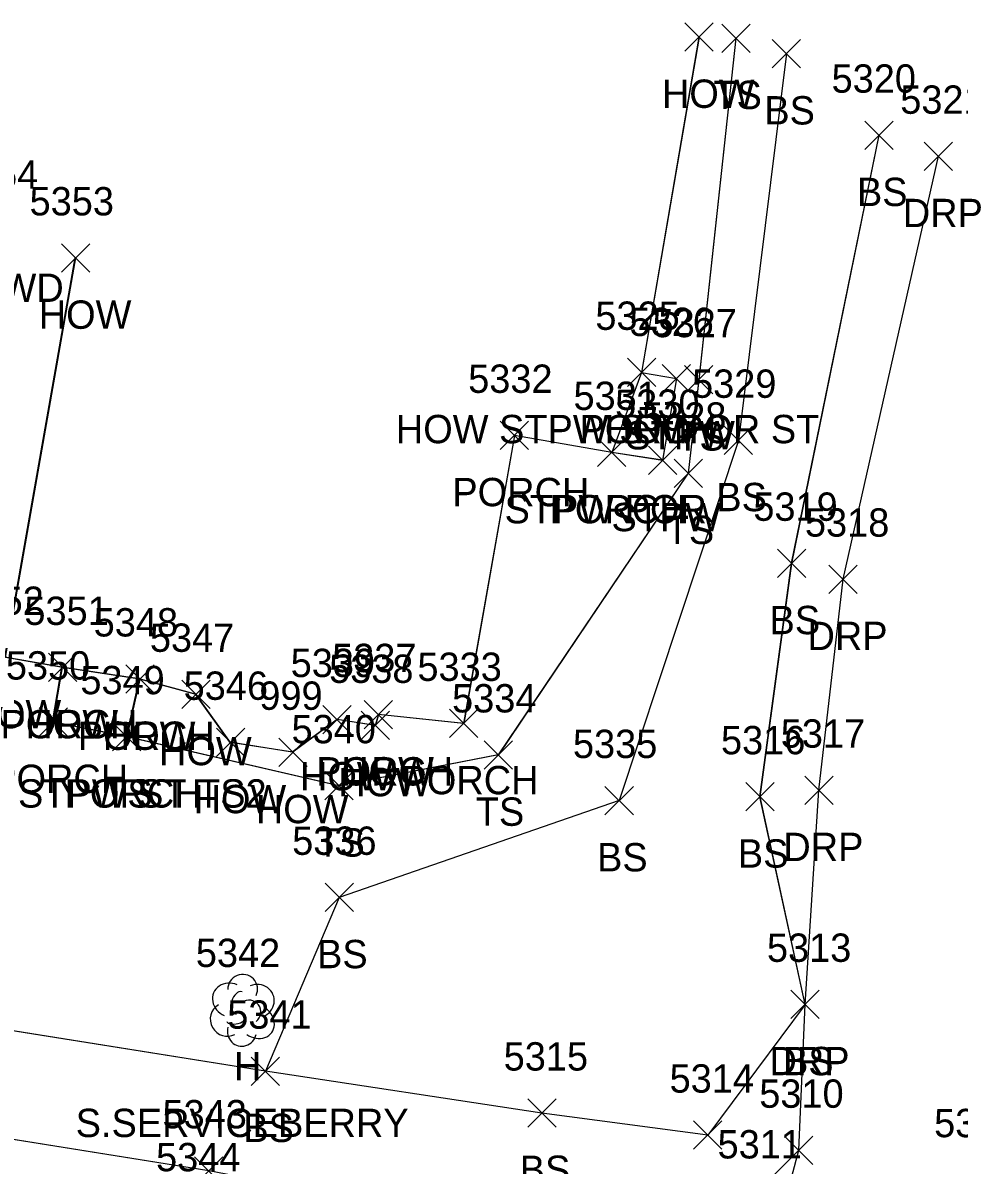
# Model space of a CAD drawing. Extents: x 1554668 to 1563881, y 831386 to 834374.
# Drawn here: x 1562069.5 to 1562135.6, y 833061.4 to 833142 of the extents above; entities that cross this region are included whole.
import ezdxf

# ---------------------------------------------------------------- set-up
doc = ezdxf.new("R2010")
doc.units = 0
for name, color, linetype in [('L_A', 7, 'Continuous'), ('L_C', 7, 'Continuous'), ('L_I', 7, 'Continuous'), ('L_TIC', 7, 'Continuous'), ('LBC', 7, 'Continuous'), ('LBF', 7, 'Continuous'), ('LELB', 7, 'Continuous'), ('LTD', 7, 'Continuous'), ('P_I', 7, 'Continuous'), ('R_A', 7, 'Continuous'), ('R_I', 7, 'Continuous'), ('R_TIC', 7, 'Continuous'), ('RDP', 7, 'Continuous')]:
    doc.layers.add(name, color=color, linetype=linetype)

msp = doc.modelspace()

# ---------------------------------------------------------------- linework, layer by layer
at = {"layer": 'L_TIC'}
for points in [[(1562116.205, 833140.045), (1562118.205, 833142.045)], [(1562118.205, 833140.045), (1562116.205, 833142.045)], [(1562118.809, 833139.961), (1562120.809, 833141.961)], [(1562120.809, 833139.961), (1562118.809, 833141.961)], [(1562122.372, 833138.872), (1562124.372, 833140.872)], [(1562124.372, 833138.872), (1562122.372, 833140.872)], [(1562128.904, 833133.116), (1562130.904, 833135.116)], [(1562130.904, 833133.116), (1562128.904, 833135.116)], [(1562072.258, 833124.456), (1562074.258, 833126.456)], [(1562074.258, 833124.456), (1562072.258, 833126.456)], [(1562112.158, 833116.38), (1562114.158, 833118.38)], [(1562114.158, 833116.38), (1562112.158, 833118.38)], [(1562112.158, 833116.38), (1562114.158, 833118.38)], [(1562114.158, 833116.38), (1562112.158, 833118.38)], [(1562112.158, 833116.38), (1562114.158, 833118.38)], [(1562114.158, 833116.38), (1562112.158, 833118.38)], [(1562114.618, 833115.944), (1562116.618, 833117.944)], [(1562116.618, 833115.944), (1562114.618, 833117.944)], [(1562116.19, 833115.862), (1562118.19, 833117.862)], [(1562118.19, 833115.862), (1562116.19, 833117.862)], [(1562103.189, 833111.934), (1562105.189, 833113.934)], [(1562105.189, 833111.934), (1562103.189, 833113.934)], [(1562118.985, 833111.584), (1562120.985, 833113.584)], [(1562120.985, 833111.584), (1562118.985, 833113.584)], [(1562110.048, 833110.728), (1562112.048, 833112.728)], [(1562112.048, 833110.728), (1562110.048, 833112.728)], [(1562110.048, 833110.728), (1562112.048, 833112.728)], [(1562112.048, 833110.728), (1562110.048, 833112.728)], [(1562113.637, 833110.171), (1562115.637, 833112.171)], [(1562115.637, 833110.171), (1562113.637, 833112.171)], [(1562115.451, 833109.264), (1562117.451, 833111.264)], [(1562117.451, 833109.264), (1562115.451, 833111.264)], [(1562122.738, 833102.905), (1562124.738, 833104.905)], [(1562124.738, 833102.905), (1562122.738, 833104.905)], [(1562071.324, 833095.557), (1562073.324, 833097.557)], [(1562073.324, 833095.557), (1562071.324, 833097.557)], [(1562071.324, 833095.557), (1562073.324, 833097.557)], [(1562073.324, 833095.557), (1562071.324, 833097.557)], [(1562076.778, 833094.742), (1562078.778, 833096.742)], [(1562078.778, 833094.742), (1562076.778, 833096.742)], [(1562076.778, 833094.742), (1562078.778, 833096.742)], [(1562078.778, 833094.742), (1562076.778, 833096.742)], [(1562080.741, 833093.659), (1562082.741, 833095.659)], [(1562082.741, 833093.659), (1562080.741, 833095.659)], [(1562093.593, 833092.227), (1562095.593, 833094.227)], [(1562095.593, 833092.227), (1562093.593, 833094.227)], [(1562093.593, 833092.227), (1562095.593, 833094.227)], [(1562095.593, 833092.227), (1562093.593, 833094.227)], [(1562070.671, 833091.702), (1562072.671, 833093.702)], [(1562072.671, 833091.702), (1562070.671, 833093.702)], [(1562090.679, 833091.878), (1562092.679, 833093.878)], [(1562092.679, 833091.878), (1562090.679, 833093.878)], [(1562093.38, 833091.467), (1562095.38, 833093.467)], [(1562095.38, 833091.467), (1562093.38, 833093.467)], [(1562099.609, 833091.608), (1562101.609, 833093.608)], [(1562101.609, 833091.608), (1562099.609, 833093.608)], [(1562075.848, 833090.668), (1562077.848, 833092.668)], [(1562077.848, 833090.668), (1562075.848, 833092.668)], [(1562075.848, 833090.668), (1562077.848, 833092.668)], [(1562077.848, 833090.668), (1562075.848, 833092.668)], [(1562075.848, 833090.668), (1562077.848, 833092.668)], [(1562077.848, 833090.668), (1562075.848, 833092.668)], [(1562083.176, 833090.272), (1562085.176, 833092.272)], [(1562085.176, 833090.272), (1562083.176, 833092.272)], [(1562087.57, 833089.568), (1562089.57, 833091.568)], [(1562089.57, 833089.568), (1562087.57, 833091.568)], [(1562102.053, 833089.382), (1562104.053, 833091.382)], [(1562104.053, 833089.382), (1562102.053, 833091.382)], [(1562090.816, 833087.207), (1562092.816, 833089.207)], [(1562092.816, 833087.207), (1562090.816, 833089.207)], [(1562110.576, 833086.165), (1562112.576, 833088.165)], [(1562112.576, 833086.165), (1562110.576, 833088.165)], [(1562120.505, 833086.43), (1562122.505, 833088.43)], [(1562122.505, 833086.43), (1562120.505, 833088.43)], [(1562090.832, 833079.333), (1562092.832, 833081.333)], [(1562092.832, 833079.333), (1562090.832, 833081.333)], [(1562123.689, 833071.783), (1562125.689, 833073.783)], [(1562125.689, 833071.783), (1562123.689, 833073.783)], [(1562123.689, 833071.783), (1562125.689, 833073.783)], [(1562125.689, 833071.783), (1562123.689, 833073.783)], [(1562085.631, 833067.066), (1562087.631, 833069.066)], [(1562087.631, 833067.066), (1562085.631, 833069.066)], [(1562085.631, 833067.066), (1562087.631, 833069.066)], [(1562087.631, 833067.066), (1562085.631, 833069.066)], [(1562105.124, 833064.112), (1562107.124, 833066.112)], [(1562107.124, 833064.112), (1562105.124, 833066.112)], [(1562116.825, 833062.555), (1562118.825, 833064.555)], [(1562118.825, 833062.555), (1562116.825, 833064.555)], [(1562123.238, 833061.485), (1562125.238, 833063.485)], [(1562125.238, 833061.485), (1562123.238, 833063.485)], [(1562081.631, 833060.033), (1562083.631, 833062.033)], [(1562083.631, 833060.033), (1562081.631, 833062.033)]]:
    msp.add_lwpolyline(points, dxfattribs=at)
at = {"layer": 'LBC'}
for points in [[(1562117.205, 833141.045), (1562113.158, 833117.38)], [(1562117.21, 833141.04), (1562113.159, 833117.382)], [(1562117.21, 833141.04), (1562113.159, 833117.382)], [(1562117.21, 833141.04), (1562113.159, 833117.382)], [(1562094.596, 833093.226), (1562094.385, 833092.464), (1562091.678, 833092.881), (1562088.52, 833090.577), (1562084.126, 833091.281), (1562081.698, 833094.671), (1562077.733, 833095.753), (1562072.279, 833096.568), (1562068.262, 833097.274), (1562073.209, 833125.465)], [(1562094.596, 833093.226), (1562094.385, 833092.464), (1562091.678, 833092.881), (1562088.52, 833090.577), (1562084.126, 833091.281), (1562081.698, 833094.671), (1562077.733, 833095.753), (1562072.279, 833096.568), (1562068.262, 833097.274), (1562073.209, 833125.465)], [(1562094.596, 833093.226), (1562094.385, 833092.464), (1562091.678, 833092.881), (1562088.52, 833090.577), (1562084.126, 833091.281), (1562081.698, 833094.671), (1562077.733, 833095.753), (1562072.279, 833096.568), (1562068.262, 833097.274), (1562073.209, 833125.465)], [(1562094.593, 833093.227), (1562094.38, 833092.467), (1562091.679, 833092.878), (1562088.57, 833090.568), (1562084.176, 833091.272), (1562081.741, 833094.659), (1562077.778, 833095.742), (1562072.324, 833096.557), (1562068.31, 833097.265), (1562073.258, 833125.456)]]:
    msp.add_lwpolyline(points, dxfattribs=at)
at = {"layer": 'LBF'}
for points in [[(1562113.158, 833117.38), (1562111.048, 833111.728), (1562104.189, 833112.934), (1562100.609, 833092.608), (1562094.593, 833093.227)], [(1562113.159, 833117.382), (1562111.049, 833111.73), (1562104.193, 833112.931), (1562100.613, 833092.605), (1562094.596, 833093.226)], [(1562113.159, 833117.382), (1562111.049, 833111.73), (1562104.193, 833112.931), (1562100.613, 833092.605), (1562094.596, 833093.226)], [(1562113.159, 833117.382), (1562111.049, 833111.73), (1562104.193, 833112.931), (1562100.613, 833092.605), (1562094.596, 833093.226)], [(1562113.158, 833117.38), (1562115.618, 833116.944), (1562114.637, 833111.171), (1562111.048, 833111.728)], [(1562113.159, 833117.382), (1562115.619, 833116.948), (1562114.637, 833111.174), (1562111.049, 833111.73)], [(1562113.159, 833117.382), (1562115.619, 833116.948), (1562114.637, 833111.174), (1562111.049, 833111.73)], [(1562113.159, 833117.382), (1562115.619, 833116.948), (1562114.637, 833111.174), (1562111.049, 833111.73)], [(1562077.733, 833095.753), (1562076.799, 833091.677), (1562071.624, 833092.711), (1562072.279, 833096.568)], [(1562077.733, 833095.753), (1562076.799, 833091.677), (1562071.624, 833092.711), (1562072.279, 833096.568)], [(1562077.733, 833095.753), (1562076.799, 833091.677), (1562071.624, 833092.711), (1562072.279, 833096.568)], [(1562077.778, 833095.742), (1562076.848, 833091.668), (1562071.671, 833092.702), (1562072.324, 833096.557)]]:
    msp.add_lwpolyline(points, dxfattribs=at)
at = {"layer": 'LELB'}
for points in [[(1562119.813, 833140.956), (1562117.191, 833116.866), (1562116.453, 833110.265), (1562103.056, 833090.382), (1562091.821, 833088.203), (1562076.799, 833091.677)], [(1562119.813, 833140.956), (1562117.191, 833116.866), (1562116.453, 833110.265), (1562103.056, 833090.382), (1562091.821, 833088.203), (1562076.799, 833091.677)], [(1562119.813, 833140.956), (1562117.191, 833116.866), (1562116.453, 833110.265), (1562103.056, 833090.382), (1562091.821, 833088.203), (1562076.799, 833091.677)], [(1562119.809, 833140.961), (1562117.19, 833116.862), (1562116.451, 833110.264), (1562103.053, 833090.382), (1562091.816, 833088.207), (1562076.848, 833091.668)], [(1562123.372, 833139.872), (1562119.985, 833112.584), (1562111.576, 833087.165), (1562091.832, 833080.333), (1562086.631, 833068.066)], [(1562123.375, 833139.871), (1562119.989, 833112.58), (1562111.577, 833087.167), (1562091.835, 833080.333), (1562086.632, 833068.066)], [(1562123.375, 833139.871), (1562119.989, 833112.58), (1562111.577, 833087.167), (1562091.835, 833080.333), (1562086.632, 833068.066)], [(1562123.375, 833139.871), (1562119.989, 833112.58), (1562111.577, 833087.167), (1562091.835, 833080.333), (1562086.632, 833068.066)], [(1562124.689, 833072.783), (1562121.505, 833087.43), (1562123.738, 833103.905), (1562129.904, 833134.116)], [(1562124.693, 833072.781), (1562121.509, 833087.428), (1562123.743, 833103.901), (1562129.907, 833134.112)], [(1562124.693, 833072.781), (1562121.509, 833087.428), (1562123.743, 833103.901), (1562129.907, 833134.112)], [(1562124.693, 833072.781), (1562121.509, 833087.428), (1562123.743, 833103.901), (1562129.907, 833134.112)], [(1562124.693, 833072.781), (1562117.826, 833063.556), (1562106.129, 833065.11), (1562086.632, 833068.066), (1562059.787, 833072.359), (1562052.736, 833076.685), (1562039.067, 833087.811), (1562026.89, 833094.889)], [(1562124.693, 833072.781), (1562117.826, 833063.556), (1562106.129, 833065.11), (1562086.632, 833068.066), (1562059.787, 833072.359), (1562052.736, 833076.685), (1562039.067, 833087.811), (1562026.89, 833094.889)], [(1562124.693, 833072.781), (1562117.826, 833063.556), (1562106.129, 833065.11), (1562086.632, 833068.066), (1562059.787, 833072.359), (1562052.736, 833076.685), (1562039.067, 833087.811), (1562026.89, 833094.889)], [(1562124.689, 833072.783), (1562117.825, 833063.555), (1562106.124, 833065.112), (1562086.631, 833068.066), (1562059.837, 833072.35), (1562052.781, 833076.675), (1562039.117, 833087.805), (1562026.938, 833094.881)], [(1562124.239, 833062.485), (1562120.643, 833058.909), (1562113.298, 833055.125), (1562082.634, 833061.032), (1562055.736, 833065.352), (1562040.059, 833071.047), (1562021.317, 833074.036), (1562014.347, 833073.644), (1561991.058, 833078.63), (1561959.449, 833086.571)], [(1562124.239, 833062.485), (1562120.643, 833058.909), (1562113.298, 833055.125), (1562082.634, 833061.032), (1562055.736, 833065.352), (1562040.059, 833071.047), (1562021.317, 833074.036), (1562014.347, 833073.644), (1561991.058, 833078.63), (1561959.449, 833086.571)], [(1562124.239, 833062.485), (1562120.643, 833058.909), (1562113.298, 833055.125), (1562082.634, 833061.032), (1562055.736, 833065.352), (1562040.059, 833071.047), (1562021.317, 833074.036), (1562014.347, 833073.644), (1561991.058, 833078.63), (1561959.449, 833086.571)], [(1562124.238, 833062.485), (1562120.642, 833058.908), (1562113.296, 833055.125), (1562082.631, 833061.033), (1562055.78, 833065.343), (1562040.104, 833071.038), (1562021.366, 833074.025), (1562014.393, 833073.635), (1561991.107, 833078.62), (1561959.5, 833086.562)]]:
    msp.add_lwpolyline(points, dxfattribs=at)
at = {"layer": 'LTD'}
msp.add_line((1562084.981, 833072.418), (1562084.981, 833072.418), dxfattribs=at)
msp.add_line((1562084.981, 833072.418), (1562084.981, 833072.418), dxfattribs=at)
msp.add_arc((1562085.028, 833073.852), 1.047, 335.52715, 180.95627, dxfattribs=at)
for centre, major_axis, ratio, start_param, end_param in [((1562084.189, 833073.085), (1.21, -0.512), 0.895232, 1.570796, 4.712389), ((1562086.023, 833073.002), (-1.141, -0.483), 0.949671, 1.570796, 4.712389), ((1562084.773, 833072.877), (-0.208, -0.792), 0.645439, 3.141593, 6.283185), ((1562085.481, 833072.252), (-0.5, 0.667), 0.989748, 3.141593, 6.283185), ((1562083.898, 833071.71), (0.584, -1.042), 0.959034, 3.141593, 6.283185), ((1562085.981, 833071.585), (-1.09, 0.792), 0.841452, 1.570796, 4.712389), ((1562084.523, 833071.668), (-0.625, -0.083), 0.423636, 0, 3.141593), ((1562084.981, 833070.918), (0.265, 1.061), 0.942809, 1.570796, 4.712389)]:
    msp.add_ellipse(centre, major_axis=major_axis, ratio=ratio, start_param=start_param, end_param=end_param, dxfattribs=at)
at = {"layer": 'R_TIC'}
for points in [[(1562133.092, 833131.627), (1562135.092, 833133.627)], [(1562135.092, 833131.627), (1562133.092, 833133.627)], [(1562126.369, 833101.787), (1562128.369, 833103.787)], [(1562128.369, 833101.787), (1562126.369, 833103.787)], [(1562124.665, 833086.896), (1562126.665, 833088.896)], [(1562126.665, 833086.896), (1562124.665, 833088.896)], [(1562123.689, 833071.783), (1562125.689, 833073.783)], [(1562125.689, 833071.783), (1562123.689, 833073.783)], [(1562123.238, 833061.485), (1562125.238, 833063.485)], [(1562125.238, 833061.485), (1562123.238, 833063.485)]]:
    msp.add_lwpolyline(points, dxfattribs=at)
at = {"layer": 'RDP'}
for points in [[(1562119.213, 833051.023), (1562122.375, 833055.422), (1562124.238, 833062.485), (1562124.689, 833072.783), (1562125.665, 833087.896), (1562127.369, 833102.787), (1562134.092, 833132.627)], [(1562119.219, 833051.02), (1562122.375, 833055.424), (1562124.239, 833062.485), (1562124.693, 833072.781), (1562125.666, 833087.899), (1562127.37, 833102.789), (1562134.094, 833132.628)], [(1562119.219, 833051.02), (1562122.375, 833055.424), (1562124.239, 833062.485), (1562124.693, 833072.781), (1562125.666, 833087.899), (1562127.37, 833102.789), (1562134.094, 833132.628)], [(1562119.219, 833051.02), (1562122.375, 833055.424), (1562124.239, 833062.485), (1562124.693, 833072.781), (1562125.666, 833087.899), (1562127.37, 833102.789), (1562134.094, 833132.628)]]:
    msp.add_lwpolyline(points, dxfattribs=at)

# ---------------------------------------------------------------- texts
at = {"layer": 'L_A'}
for s, p in [('HOW', (1562114.591, 833136.045)), ('TS', (1562118.219, 833135.961)), ('BS', (1562121.813, 833134.872)), ('BS', (1562128.345, 833129.116)), ('FNWD', (1562064.386, 833122.353)), ('HOW', (1562070.644, 833120.456)), ('HOW STPW ST POR ST', (1562095.827, 833112.38)), ('PORCH', (1562108.78, 833112.38)), ('HOW', (1562110.544, 833112.38)), ('STPW', (1562112.012, 833111.944)), ('TS', (1562115.599, 833111.862)), ('PORCH', (1562099.811, 833107.934)), ('BS', (1562118.426, 833107.584)), ('STPW POR', (1562103.497, 833106.728)), ('PORCH', (1562106.67, 833106.728)), ('STPW', (1562111.031, 833106.171)), ('TS', (1562114.861, 833105.264)), ('BS', (1562122.179, 833098.905)), ('HOW', (1562065.696, 833092.265)), ('PORCH', (1562067.946, 833091.557)), ('HOW', (1562069.71, 833091.557)), ('PORCH', (1562073.4, 833090.742)), ('HOW', (1562075.164, 833090.742)), ('HOW', (1562079.127, 833089.659)), ('PORCH', (1562090.215, 833088.227)), ('HOW', (1562091.979, 833088.227)), ('PORCH', (1562067.293, 833087.702)), ('HOW', (1562089.065, 833087.878)), ('HOW', (1562091.766, 833087.467)), ('PORCH', (1562096.231, 833087.608)), ('POR STPW ST TS2', (1562062.643, 833086.668)), ('PORCH', (1562072.47, 833086.668)), ('TS', (1562075.257, 833086.668)), ('HOW', (1562081.561, 833086.272)), ('HOW', (1562085.956, 833085.568)), ('TS', (1562101.463, 833085.382)), ('TS', (1562090.226, 833083.207)), ('BS', (1562110.017, 833082.165)), ('BS', (1562119.946, 833082.43)), ('BS', (1562090.273, 833075.333)), ('H', (1562084.414, 833067.418)), ('BS', (1562123.13, 833067.783)), ('BS', (1562123.13, 833067.783)), ('BS', (1562085.072, 833063.066)), ('BS', (1562085.072, 833063.066)), ('BS', (1562104.565, 833060.112))]:
    msp.add_text(s, height=2, dxfattribs=at).set_placement(p)
at = {"layer": 'L_C'}
msp.add_text('S.SERVICEBERRY', height=2, dxfattribs=at).set_placement((1562073.249, 833063.418))
at = {"layer": 'L_I'}
for s, p in [('5320', (1562126.557, 833137.116)), ('5354', (1562064.661, 833130.353)), ('5353', (1562069.998, 833128.456)), ('5325', (1562109.898, 833120.38)), ('5325', (1562109.898, 833120.38)), ('5325', (1562109.898, 833120.38)), ('5326', (1562112.303, 833119.944)), ('5327', (1562113.93, 833119.862)), ('5332', (1562100.929, 833115.934)), ('5329', (1562116.717, 833115.584)), ('5331', (1562108.355, 833114.728)), ('5331', (1562108.355, 833114.728)), ('5330', (1562111.29, 833114.171)), ('5328', (1562113.191, 833113.264)), ('5319', (1562121.038, 833106.905)), ('5352', (1562065.05, 833100.265)), ('5351', (1562069.631, 833099.557)), ('5351', (1562069.631, 833099.557)), ('5348', (1562074.518, 833098.742)), ('5348', (1562074.518, 833098.742)), ('5347', (1562078.481, 833097.659)), ('5337', (1562091.333, 833096.227)), ('5337', (1562091.333, 833096.227)), ('5350', (1562068.325, 833095.702)), ('5339', (1562088.411, 833095.878)), ('5338', (1562091.12, 833095.467)), ('5333', (1562097.349, 833095.608)), ('5349', (1562073.58, 833094.668)), ('5349', (1562073.58, 833094.668)), ('5349', (1562073.58, 833094.668)), ('5346', (1562080.861, 833094.272)), ('999', (1562086.2, 833093.568)), ('5334', (1562099.793, 833093.382)), ('5340', (1562088.47, 833091.207)), ('5335', (1562108.316, 833090.165)), ('5316', (1562118.757, 833090.43)), ('5336', (1562088.517, 833083.333)), ('5342', (1562081.721, 833075.418)), ('5313', (1562121.996, 833075.783)), ('5313', (1562121.996, 833075.783)), ('5341', (1562083.938, 833071.066)), ('5341', (1562083.938, 833071.066)), ('5315', (1562103.431, 833068.112)), ('5314', (1562115.132, 833066.555)), ('5310', (1562121.458, 833065.485)), ('5343', (1562079.371, 833064.033)), ('5311', (1562118.516, 833061.908)), ('5311', (1562118.516, 833061.908))]:
    msp.add_text(s, height=2, dxfattribs=at).set_placement(p)
at = {"layer": 'P_I'}
msp.add_text('5344', height=2, dxfattribs=at).set_placement((1562078.918, 833061.006))
at = {"layer": 'R_A'}
for p in [(1562131.58, 833127.627), (1562124.857, 833097.787), (1562123.153, 833082.896), (1562122.177, 833067.783)]:
    msp.add_text('DRP', height=2, dxfattribs=at).set_placement(p)
at = {"layer": 'R_I'}
for s, p in [('5321', (1562131.399, 833135.627)), ('5318', (1562124.676, 833105.787)), ('5317', (1562122.972, 833090.896)), ('5313', (1562121.996, 833075.783)), ('5310', (1562121.458, 833065.485)), ('5304', (1562133.787, 833063.409))]:
    msp.add_text(s, height=2, dxfattribs=at).set_placement(p)

doc.saveas('drawing.dxf')
